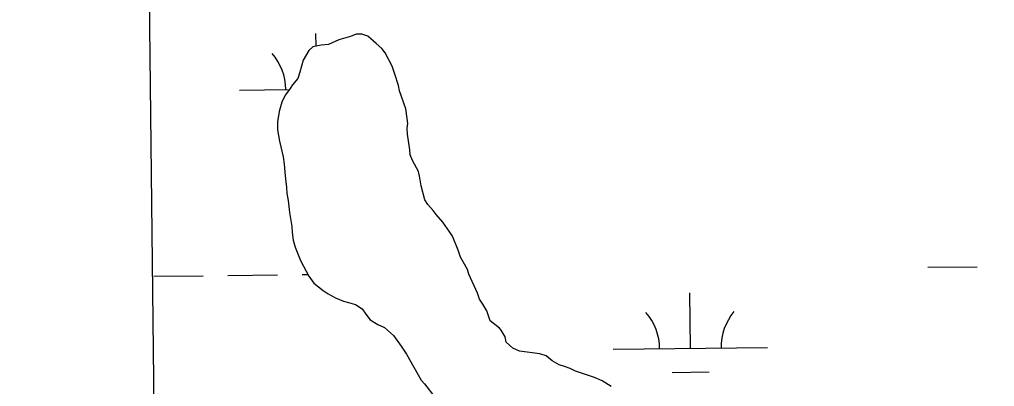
# Model space of a CAD drawing. Extents: x 3684037 to 3722149, y 433263 to 459021.
# Drawn here: x 3688059 to 3688691, y 449079 to 449316 of the extents above; entities that cross this region are included whole.
import ezdxf

# ---------------------------------------------------------------- set-up
doc = ezdxf.new("R2010")
doc.units = 0
for name, color, linetype in [('V-GRID-FRAM', 7, 'Continuous'), ('V-TOPO-SHOR', 7, 'Continuous'), ('V-WETL-SWMP', 7, 'Continuous')]:
    doc.layers.add(name, color=color, linetype=linetype)

msp = doc.modelspace()

# ---------------------------------------------------------------- linework, layer by layer
at = {"layer": 'V-GRID-FRAM'}
msp.add_lwpolyline([(3688058.95, 456858.86), (3719789.33, 457228.09), (3720008.82, 439046.89), (3688262.58, 438677.48), (3688058.95, 456858.86)], dxfattribs=at)
at = {"layer": 'V-TOPO-SHOR'}
for p, q in [((3688266.04, 449303.24), (3688259.36, 449300.25)), ((3688273.52, 449305.43), (3688266.04, 449303.24)), ((3688277.26, 449307.06), (3688273.52, 449305.43)), ((3688281.01, 449307.08), (3688277.26, 449307.06)), ((3688284.76, 449305.77), (3688281.01, 449307.08)), ((3688290.15, 449300.98), (3688284.76, 449305.77)), ((3688246.53, 449296.42), (3688242.82, 449290.24)), ((3688249.2, 449298.85), (3688246.53, 449296.42)), ((3688254.54, 449299.95), (3688249.2, 449298.85)), ((3688259.36, 449300.25), (3688254.54, 449299.95)), ((3688293.92, 449297.8), (3688290.15, 449300.98)), ((3688296.08, 449294.86), (3688293.92, 449297.8)), ((3688242.82, 449290.24), (3688240.73, 449282.46)), ((3688300.68, 449286.32), (3688296.08, 449294.86)), ((3688302.32, 449280.98), (3688300.68, 449286.32)), ((3688239.42, 449278.17), (3688235.96, 449274.13)), ((3688240.73, 449282.46), (3688239.42, 449278.17)), ((3688304.78, 449273.77), (3688302.32, 449280.98)), ((3688234.11, 449271.18), (3688231.19, 449267.41)), ((3688235.96, 449274.13), (3688234.11, 449271.18)), ((3688305.34, 449270.29), (3688304.78, 449273.77)), ((3688309.43, 449258.53), (3688305.34, 449270.29)), ((3688231.19, 449267.41), (3688229.08, 449262.84)), ((3688229.08, 449262.84), (3688227.24, 449256.94)), ((3688310.27, 449252.38), (3688309.43, 449258.53)), ((3688227.24, 449256.94), (3688226.21, 449250.24)), ((3688310.83, 449249.17), (3688310.27, 449252.38)), ((3688226.21, 449250.24), (3688226.24, 449244.89)), ((3688310.31, 449245.96), (3688310.83, 449249.17)), ((3688310.6, 449242.21), (3688310.31, 449245.96)), ((3688226.24, 449244.89), (3688227.63, 449237.66)), ((3688312.01, 449232.04), (3688310.6, 449242.21)), ((3688227.63, 449237.66), (3688229.84, 449227.5)), ((3688229.84, 449227.5), (3688230.67, 449222.69)), ((3688312.29, 449228.83), (3688312.01, 449232.04)), ((3688313.92, 449225.09), (3688312.29, 449228.83)), ((3688230.67, 449222.69), (3688231.25, 449215.2)), ((3688317.72, 449217.89), (3688313.92, 449225.09)), ((3688231.25, 449215.2), (3688232.1, 449207.7)), ((3688318.55, 449213.88), (3688317.72, 449217.89)), ((3688319.38, 449208.8), (3688318.55, 449213.88)), ((3688232.1, 449207.7), (3688232.4, 449203.69)), ((3688321.85, 449199.71), (3688319.38, 449208.8)), ((3688232.4, 449203.69), (3688233.23, 449199.14)), ((3688233.23, 449199.14), (3688234.08, 449191.38)), ((3688323.75, 449196.51), (3688321.85, 449199.71)), ((3688327.25, 449192.78), (3688323.75, 449196.51)), ((3688234.08, 449191.38), (3688235.48, 449182.29)), ((3688329.14, 449190.11), (3688327.25, 449192.78)), ((3688333.46, 449185.05), (3688329.14, 449190.11)), ((3688235.48, 449182.29), (3688235.77, 449178.54)), ((3688338.05, 449178.66), (3688333.46, 449185.05)), ((3688235.77, 449178.54), (3688236.34, 449173.46)), ((3688339.67, 449175.99), (3688338.05, 449178.66)), ((3688343.48, 449166.91), (3688339.67, 449175.99)), ((3688236.34, 449173.46), (3688237.7, 449168.92)), ((3688237.7, 449168.92), (3688241.24, 449160.37)), ((3688344.85, 449162.37), (3688343.48, 449166.91)), ((3688241.24, 449160.37), (3688243.14, 449156.63)), ((3688243.14, 449156.63), (3688246.66, 449150.23)), ((3688346.74, 449159.43), (3688344.85, 449162.37)), ((3688349.45, 449154.36), (3688346.74, 449159.43)), ((3688246.66, 449150.23), (3688249.9, 449145.7)), ((3688350.27, 449151.42), (3688349.45, 449154.36)), ((3688355.97, 449139.14), (3688350.27, 449151.42)), ((3688249.9, 449145.7), (3688255.82, 449140.92)), ((3688255.82, 449140.92), (3688259.05, 449138.8)), ((3688259.05, 449138.8), (3688263.89, 449136.15)), ((3688357.34, 449135.14), (3688355.97, 449139.14)), ((3688263.89, 449136.15), (3688268.99, 449134.04)), ((3688268.99, 449134.04), (3688272.21, 449132.99)), ((3688272.21, 449132.99), (3688276.77, 449131.68)), ((3688276.77, 449131.68), (3688281.07, 449129.03)), ((3688359.5, 449131.94), (3688357.34, 449135.14)), ((3688361.94, 449127.67), (3688359.5, 449131.94)), ((3688281.07, 449129.03), (3688283.5, 449125.56)), ((3688283.5, 449125.56), (3688286.47, 449121.83)), ((3688364.12, 449121.26), (3688361.94, 449127.67)), ((3688286.47, 449121.83), (3688291.31, 449118.92)), ((3688291.31, 449118.92), (3688295.6, 449116.8)), ((3688370.31, 449116.48), (3688364.12, 449121.26)), ((3688295.6, 449116.8), (3688301.53, 449111.76)), ((3688371.39, 449115.14), (3688370.31, 449116.48)), ((3688373.82, 449110.88), (3688371.39, 449115.14)), ((3688301.53, 449111.76), (3688306.39, 449104.82)), ((3688374.65, 449107.4), (3688373.82, 449110.88)), ((3688378.96, 449103.41), (3688374.65, 449107.4)), ((3688306.39, 449104.82), (3688309.9, 449099.49)), ((3688383.25, 449101.56), (3688378.96, 449103.41)), ((3688396.39, 449099.77), (3688383.25, 449101.56)), ((3688400.41, 449098.46), (3688396.39, 449099.77)), ((3688309.9, 449099.49), (3688319.38, 449082.68)), ((3688404.45, 449095.27), (3688400.41, 449098.46)), ((3688409.02, 449092.62), (3688404.45, 449095.27)), ((3688412.5, 449091.58), (3688409.02, 449092.62)), ((3688415.99, 449090.26), (3688412.5, 449091.58)), ((3688419.48, 449088.68), (3688415.99, 449090.26)), ((3688425.39, 449086.57), (3688419.48, 449088.68)), ((3688319.38, 449082.68), (3688321.54, 449080.29)), ((3688431.83, 449084.47), (3688425.39, 449086.57)), ((3688436.93, 449082.36), (3688431.83, 449084.47)), ((3688442.57, 449078.65), (3688436.93, 449082.36)), ((3688321.54, 449080.29), (3688328.29, 449071.76))]:
    msp.add_line(p, q, dxfattribs=at)
at = {"layer": 'V-WETL-SWMP'}
for p, q in [((3688150.92, 448646.91), (3688131.86, 450348.98)), ((3688251.28, 449299.28), (3688251.19, 449307.38)), ((3688266.04, 449303.24), (3688259.36, 449300.25)), ((3688273.52, 449305.43), (3688266.04, 449303.24)), ((3688277.26, 449307.06), (3688273.52, 449305.43)), ((3688281.01, 449307.08), (3688277.26, 449307.06)), ((3688284.76, 449305.77), (3688281.01, 449307.08)), ((3688290.15, 449300.98), (3688284.76, 449305.77)), ((3688246.53, 449296.42), (3688242.82, 449290.24)), ((3688249.2, 449298.85), (3688246.53, 449296.42)), ((3688254.54, 449299.95), (3688249.2, 449298.85)), ((3688259.36, 449300.25), (3688254.54, 449299.95)), ((3688293.92, 449297.8), (3688290.15, 449300.98)), ((3688296.08, 449294.86), (3688293.92, 449297.8)), ((3688242.82, 449290.24), (3688240.73, 449282.46)), ((3688300.68, 449286.32), (3688296.08, 449294.86)), ((3688302.32, 449280.98), (3688300.68, 449286.32)), ((3688239.42, 449278.17), (3688235.96, 449274.13)), ((3688240.73, 449282.46), (3688239.42, 449278.17)), ((3688304.78, 449273.77), (3688302.32, 449280.98)), ((3688201.61, 449270.8), (3688234.11, 449271.18)), ((3688234.11, 449271.18), (3688231.19, 449267.41)), ((3688235.96, 449274.13), (3688234.11, 449271.18)), ((3688305.34, 449270.29), (3688304.78, 449273.77)), ((3688309.43, 449258.53), (3688305.34, 449270.29)), ((3688231.19, 449267.41), (3688229.08, 449262.84)), ((3688229.08, 449262.84), (3688227.24, 449256.94)), ((3688310.27, 449252.38), (3688309.43, 449258.53)), ((3688227.24, 449256.94), (3688226.21, 449250.24)), ((3688310.83, 449249.17), (3688310.27, 449252.38)), ((3688226.21, 449250.24), (3688226.24, 449244.89)), ((3688310.31, 449245.96), (3688310.83, 449249.17)), ((3688310.6, 449242.21), (3688310.31, 449245.96)), ((3688226.24, 449244.89), (3688227.63, 449237.66)), ((3688312.01, 449232.04), (3688310.6, 449242.21)), ((3688227.63, 449237.66), (3688229.84, 449227.5)), ((3688229.84, 449227.5), (3688230.67, 449222.69)), ((3688312.29, 449228.83), (3688312.01, 449232.04)), ((3688313.92, 449225.09), (3688312.29, 449228.83)), ((3688230.67, 449222.69), (3688231.25, 449215.2)), ((3688317.72, 449217.89), (3688313.92, 449225.09)), ((3688231.25, 449215.2), (3688232.1, 449207.7)), ((3688318.55, 449213.88), (3688317.72, 449217.89)), ((3688319.38, 449208.8), (3688318.55, 449213.88)), ((3688232.1, 449207.7), (3688232.4, 449203.69)), ((3688321.85, 449199.71), (3688319.38, 449208.8)), ((3688232.4, 449203.69), (3688233.23, 449199.14)), ((3688233.23, 449199.14), (3688234.08, 449191.38)), ((3688323.75, 449196.51), (3688321.85, 449199.71)), ((3688327.25, 449192.78), (3688323.75, 449196.51)), ((3688234.08, 449191.38), (3688235.48, 449182.29)), ((3688329.14, 449190.11), (3688327.25, 449192.78)), ((3688333.46, 449185.05), (3688329.14, 449190.11)), ((3688235.48, 449182.29), (3688235.77, 449178.54)), ((3688338.05, 449178.66), (3688333.46, 449185.05)), ((3688235.77, 449178.54), (3688236.34, 449173.46)), ((3688339.67, 449175.99), (3688338.05, 449178.66)), ((3688343.48, 449166.91), (3688339.67, 449175.99)), ((3688236.34, 449173.46), (3688237.7, 449168.92)), ((3688237.7, 449168.92), (3688241.24, 449160.37)), ((3688344.85, 449162.37), (3688343.48, 449166.91)), ((3688241.24, 449160.37), (3688243.14, 449156.63)), ((3688243.14, 449156.63), (3688246.66, 449150.23)), ((3688346.74, 449159.43), (3688344.85, 449162.37)), ((3688349.45, 449154.36), (3688346.74, 449159.43)), ((3688146.17, 449150.08), (3688178.16, 449150.45)), ((3688194.16, 449150.63), (3688226.16, 449151.01)), ((3688242.16, 449151.19), (3688246.11, 449151.24)), ((3688246.66, 449150.23), (3688249.9, 449145.7)), ((3688350.27, 449151.42), (3688349.45, 449154.36)), ((3688355.97, 449139.14), (3688350.27, 449151.42)), ((3688648.04, 449155.92), (3688680.04, 449156.29)), ((3688249.9, 449145.7), (3688255.82, 449140.92)), ((3688255.82, 449140.92), (3688259.05, 449138.8)), ((3688259.05, 449138.8), (3688263.89, 449136.15)), ((3688357.34, 449135.14), (3688355.97, 449139.14)), ((3688494.05, 449103.38), (3688493.63, 449139.38)), ((3688263.89, 449136.15), (3688268.99, 449134.04)), ((3688268.99, 449134.04), (3688272.21, 449132.99)), ((3688272.21, 449132.99), (3688276.77, 449131.68)), ((3688276.77, 449131.68), (3688281.07, 449129.03)), ((3688359.5, 449131.94), (3688357.34, 449135.14)), ((3688361.94, 449127.67), (3688359.5, 449131.94)), ((3688281.07, 449129.03), (3688283.5, 449125.56)), ((3688283.5, 449125.56), (3688286.47, 449121.83)), ((3688364.12, 449121.26), (3688361.94, 449127.67)), ((3688286.47, 449121.83), (3688291.31, 449118.92)), ((3688291.31, 449118.92), (3688295.6, 449116.8)), ((3688370.31, 449116.48), (3688364.12, 449121.26)), ((3688295.6, 449116.8), (3688301.53, 449111.76)), ((3688371.39, 449115.14), (3688370.31, 449116.48)), ((3688373.82, 449110.88), (3688371.39, 449115.14)), ((3688301.53, 449111.76), (3688306.39, 449104.82)), ((3688374.65, 449107.4), (3688373.82, 449110.88)), ((3688378.96, 449103.41), (3688374.65, 449107.4)), ((3688306.39, 449104.82), (3688309.9, 449099.49)), ((3688383.25, 449101.56), (3688378.96, 449103.41)), ((3688396.39, 449099.77), (3688383.25, 449101.56)), ((3688400.41, 449098.46), (3688396.39, 449099.77)), ((3688444.05, 449102.8), (3688544.05, 449103.96)), ((3688309.9, 449099.49), (3688319.38, 449082.68)), ((3688404.45, 449095.27), (3688400.41, 449098.46)), ((3688409.02, 449092.62), (3688404.45, 449095.27)), ((3688412.5, 449091.58), (3688409.02, 449092.62)), ((3688415.99, 449090.26), (3688412.5, 449091.58)), ((3688419.48, 449088.68), (3688415.99, 449090.26)), ((3688425.39, 449086.57), (3688419.48, 449088.68)), ((3688482.23, 449087.81), (3688506.23, 449088.09)), ((3688319.38, 449082.68), (3688321.54, 449080.29)), ((3688431.83, 449084.47), (3688425.39, 449086.57)), ((3688436.93, 449082.36), (3688431.83, 449084.47)), ((3688442.57, 449078.65), (3688436.93, 449082.36)), ((3688321.54, 449080.29), (3688328.29, 449071.76))]:
    msp.add_line(p, q, dxfattribs=at)
for centre, start, end in [((3688196.36, 449271.21), 359.89487, 41.43853), ((3688438.8, 449103.21), 359.89487, 41.43853), ((3688549.28, 449104.5), 139.89486, 181.43852)]:
    msp.add_arc(centre, 35.25, start, end, dxfattribs=at)

doc.saveas('drawing.dxf')
